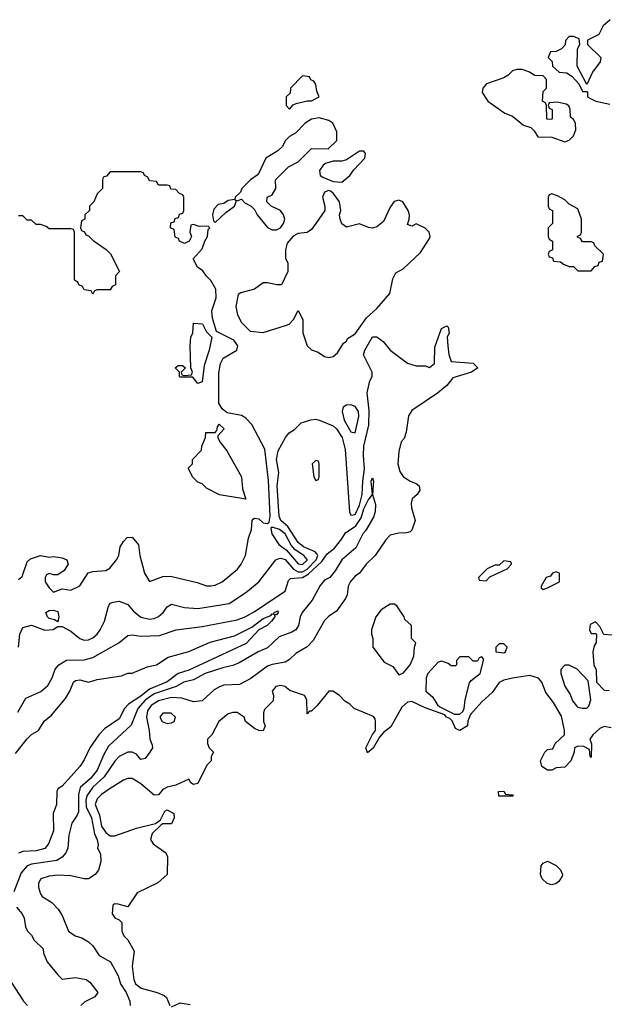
# Model space of a CAD drawing. Header units: inches. Extents: x 2348352 to 2479776, y 460422 to 613655.
# Tile 429 of 590: x 2423655 to 2426330, y 562176 to 566683. Entities that reach past the tile are written whole.
import ezdxf

# ---------------------------------------------------------------- set-up
doc = ezdxf.new("R2010")
doc.units = ezdxf.units.IN
doc.header["$MEASUREMENT"] = 0
doc.layers.add('C4526', color=7, linetype='Continuous')

msp = doc.modelspace()

# ---------------------------------------------------------------- linework, layer by layer
at = {"layer": 'C4526', "color": 4}
for points, elevation in [([(2426356.9, 566683.1), (2426325.4, 566654.6), (2426304.7, 566615.3), (2426254, 566590), (2426254, 566570), (2426314, 566510), (2426312, 566490), (2426276.9, 566443.1), (2426250, 566386), (2426206, 566470), (2426208, 566550), (2426218, 566570), (2426215.3, 566595.3), (2426190, 566606), (2426170, 566606), (2426152.7, 566587.3), (2426151.6, 566568.4), (2426134, 566550), (2426110, 566538), (2426084.7, 566535.3), (2426074, 566510), (2426091.6, 566491.6), (2426094, 566470), (2426123.6, 566443.6), (2426159.6, 566439.6), (2426183.6, 566423.6), (2426214, 566390), (2426230, 566354), (2426250, 566354), (2426254, 566350), (2426254, 566330), (2426263.6, 566323.6), (2426290.9, 566310.9), (2426356, 566296)], 76), ([(2423650, 564121), (2423666.3, 564133.7), (2423690, 564202), (2423704.7, 564215.3), (2423750, 564230.8), (2423790, 564223), (2423810, 564226), (2423850, 564220.4), (2423871.3, 564210), (2423877.3, 564190), (2423859, 564161), (2423830, 564141.2), (2423810, 564141.2), (2423790, 564148.7), (2423778, 564142), (2423771.3, 564130), (2423771.3, 564110), (2423790, 564082), (2423810, 564062), (2423850, 564078), (2423890, 564072), (2423930, 564092), (2423969.3, 564150.7), (2423990, 564157.3), (2424050, 564162), (2424067.5, 564172.5), (2424099, 564210), (2424108.7, 564230), (2424115.3, 564270), (2424130, 564294), (2424147.3, 564312.7), (2424170, 564314), (2424199.6, 564279.6), (2424204.7, 564230), (2424226.8, 564150), (2424250, 564112), (2424310, 564134.8), (2424344.7, 564135.3), (2424467.1, 564107.1), (2424510, 564090.8), (2424530, 564090.8), (2424550, 564094.8), (2424582, 564110), (2424652.1, 564167.9), (2424669, 564190), (2424689, 564230), (2424702, 564310), (2424715.3, 564350), (2424719, 564390), (2424723.2, 564396.8), (2424730, 564401), (2424750, 564398.4), (2424770, 564380.5), (2424790, 564377.3), (2424796.3, 564383.7), (2424802, 564410), (2424793.9, 564573.9), (2424777.5, 564717.5), (2424716.8, 564830), (2424690, 564859.7), (2424670, 564870.9), (2424604.2, 564884.2), (2424581.5, 564901.5), (2424567.2, 564927.2), (2424566.5, 565066.5), (2424574, 565110), (2424586.1, 565133.9), (2424649.5, 565170), (2424653.6, 565190), (2424635.4, 565215.4), (2424556.4, 565256.4), (2424537.2, 565317.2), (2424535.1, 565350), (2424555.1, 565410), (2424552.7, 565450), (2424530, 565488.7), (2424509.4, 565509.4), (2424494, 565534), (2424468.7, 565550), (2424448.9, 565588.9), (2424490, 565634), (2424502, 565670), (2424514, 565690), (2424518, 565722), (2424526, 565730), (2424518, 565738), (2424476.4, 565736.4), (2424450, 565746), (2424438, 565742), (2424434, 565710), (2424442, 565690), (2424431.1, 565668.9), (2424410, 565658), (2424386, 565670), (2424382, 565682), (2424367.3, 565687.3), (2424362, 565722), (2424346, 565730), (2424347.3, 565752.7), (2424362, 565758), (2424367.3, 565772.7), (2424382, 565778), (2424387.3, 565792.7), (2424402, 565798), (2424406, 565810), (2424406, 565870), (2424402, 565882), (2424387.3, 565887.3), (2424370, 565906), (2424347.3, 565907.3), (2424342, 565922), (2424330, 565926), (2424290, 565926), (2424282, 565942), (2424250, 565946), (2424242, 565962), (2424226, 565970), (2424222, 565982), (2424210, 565986), (2424070, 565986), (2424052.7, 565967.3), (2424038, 565962), (2424034, 565950), (2424034, 565910), (2424010, 565886), (2423994, 565850), (2423974, 565830), (2423974, 565810), (2423954, 565790), (2423954, 565770), (2423938, 565762), (2423934, 565730), (2423938, 565718), (2423952, 565712), (2423958, 565698), (2423970, 565694), (2423991.6, 565671.6), (2424051.1, 565631.1), (2424071.1, 565611.1), (2424112, 565530), (2424094, 565510), (2424094, 565470), (2424078, 565462), (2424070, 565446), (2424010, 565446), (2423998, 565442), (2423990, 565426), (2423982, 565442), (2423950, 565446), (2423942, 565462), (2423926, 565470), (2423922, 565482), (2423906, 565490), (2423906, 565710), (2423902, 565722), (2423890, 565726), (2423790, 565726), (2423776.4, 565736.4), (2423750, 565746), (2423730, 565746), (2423710, 565766), (2423690, 565766), (2423670, 565786), (2423650, 565786)], 76), ([(2423649.6, 563810), (2423656.2, 563870), (2423670, 563901), (2423710, 563911.3), (2423770, 563888), (2423808.7, 563891.3), (2423830, 563904.7), (2423850, 563904.7), (2423890, 563884), (2423930, 563850.7), (2423950, 563843), (2423970, 563843.8), (2423990, 563853.4), (2424009.3, 563870), (2424023.7, 563890), (2424042.7, 563930), (2424062, 563998), (2424070, 564012), (2424083.1, 564016.9), (2424110, 564021), (2424150, 564006), (2424176.1, 563976.1), (2424210, 563948.2), (2424250, 563939.5), (2424270, 563942.4), (2424290, 563950.6), (2424311.1, 563968.9), (2424330, 563996), (2424350, 564007.3), (2424410, 563993), (2424470, 563988.4), (2424614, 564010), (2424690, 564060.5), (2424749.3, 564110), (2424827.6, 564210), (2424842.7, 564217.3), (2424850, 564218.9), (2424870, 564211.3), (2424907.8, 564167.8), (2424930, 564155.5), (2424950, 564156.3), (2424970, 564167.5), (2425011.4, 564210), (2425019.8, 564230), (2425017.1, 564237.1), (2425006.8, 564246.8), (2424953.3, 564270), (2424930, 564289.8), (2424882.4, 564362.4), (2424849.7, 564390), (2424842, 564410), (2424834, 564550), (2424840.9, 564610), (2424829.7, 564670.3), (2424838, 564710), (2424871.8, 564770), (2424888.2, 564791.8), (2424913.2, 564806.8), (2424942.7, 564837.3), (2424988.1, 564851.9), (2425010, 564854.9), (2425030, 564848.7), (2425090, 564823.7), (2425104.9, 564810), (2425130.2, 564770), (2425144.4, 564715.6), (2425164.6, 564430), (2425170, 564414.8), (2425190, 564418.4), (2425210, 564460.4), (2425222.6, 564510), (2425225, 564570), (2425233.6, 564626.4), (2425228.1, 564688.1), (2425229.8, 564730.2), (2425252.5, 564827.5), (2425254.3, 564894.3), (2425245.2, 564974.8), (2425258, 565030), (2425268, 565050), (2425268, 565070), (2425229.1, 565149.1), (2425234, 565170), (2425270, 565231), (2425290, 565231.3), (2425318, 565210), (2425350.9, 565170.9), (2425430, 565111.3), (2425470, 565098), (2425510, 565098), (2425530, 565091.3), (2425552.7, 565110), (2425555.6, 565184.4), (2425586, 565270), (2425610, 565282), (2425616, 565276), (2425621, 565250), (2425610.8, 565229.2), (2425614, 565190), (2425618.4, 565150), (2425630, 565118), (2425730, 565111), (2425752, 565090), (2425722, 565070), (2425636.9, 565043.1), (2425610, 565008.7), (2425567.1, 564972.9), (2425450, 564894), (2425434.8, 564870), (2425424.5, 564795.5), (2425414, 564766), (2425401, 564750), (2425390, 564706), (2425386, 564650), (2425395.3, 564615.3), (2425410, 564592), (2425442, 564570), (2425470, 564560.7), (2425482.8, 564550), (2425486.8, 564530), (2425474.8, 564510), (2425450.7, 564490), (2425447.3, 564470), (2425448, 564448), (2425464.7, 564390), (2425450, 564346), (2425442, 564338), (2425426, 564334), (2425390, 564332.7), (2425350, 564322.7), (2425330, 564302.7), (2425282, 564230), (2425240.7, 564190), (2425210.7, 564150), (2425190, 564135.1), (2425168.8, 564111.2), (2425159.1, 564090), (2425154, 564050), (2425145.8, 564034.2), (2425104.5, 563975.5), (2425070, 563953.2), (2425050, 563933.2), (2424998, 563842), (2424970, 563812.3), (2424918.5, 563781.5), (2424890, 563754.5), (2424870, 563742), (2424810, 563731.5), (2424790, 563723.7), (2424713.4, 563666.6), (2424660.7, 563639.3), (2424590, 563637), (2424570, 563629.6), (2424545.1, 563614.9), (2424490, 563565.1), (2424450, 563560.7), (2424397, 563577), (2424350, 563579.8), (2424290, 563564.4), (2424257, 563543), (2424240.8, 563519.2), (2424236.1, 563490), (2424248, 563430), (2424250.7, 563390.7), (2424262, 563362), (2424262.8, 563350), (2424250.6, 563330), (2424230, 563301.2), (2424210, 563297.2), (2424190, 563321.2), (2424170, 563329.6), (2424150, 563329.6), (2424110.7, 563310), (2424090, 563289.3), (2424042.5, 563217.5), (2423990, 563169.7), (2423962.6, 563130), (2423957.7, 563110), (2423959.8, 563079.8), (2423983.2, 563030), (2423996.9, 562956.9), (2424010.5, 562929.5), (2424014.8, 562905.2), (2424011.3, 562891.3), (2424024.7, 562864.7), (2424026.8, 562830), (2424016, 562790), (2424001, 562770), (2423970, 562749.6), (2423950, 562749.5), (2423890, 562764.5), (2423830, 562767), (2423790, 562762.7), (2423752, 562750), (2423741, 562730), (2423741, 562710), (2423750, 562682), (2423758, 562670), (2423802, 562642), (2423830.9, 562610.9), (2423850, 562582), (2423879.1, 562510), (2423908.8, 562488.8), (2423939.5, 562479.5), (2423970, 562462), (2423990, 562442.8), (2424019.1, 562399.1), (2424071, 562370), (2424106.4, 562306.4), (2424117.3, 562270), (2424142, 562230), (2424158.8, 562190), (2424161, 562170)], 72), ([(2423647.5, 563512.5), (2423682.8, 563577.2), (2423752.6, 563607.4), (2423784.4, 563635.6), (2423803.7, 563670), (2423817.2, 563710), (2423834, 563730), (2423870, 563750.6), (2423950, 563752.7), (2423990, 563763), (2424109.6, 563830.4), (2424150, 563864), (2424170, 563867.7), (2424210, 563861.6), (2424295.6, 563864.4), (2424370.7, 563890.7), (2424490, 563905.5), (2424650, 563935.5), (2424689.6, 563950.4), (2424730, 563974), (2424870, 564067.2), (2424884.6, 564115.4), (2424894.5, 564125.5), (2424950, 564130.1), (2424975.5, 564144.5), (2425037.3, 564202.7), (2425062.2, 564237.8), (2425095.8, 564264.2), (2425130, 564306.7), (2425145.9, 564334.1), (2425193.5, 564366.5), (2425217.9, 564402.1), (2425230, 564443.8), (2425250, 564483.8), (2425269.6, 564510), (2425263.6, 564570), (2425270, 564586), (2425274.9, 564570), (2425270.4, 564510), (2425283.9, 564463.9), (2425281.5, 564430), (2425274, 564406), (2425237.3, 564342.7), (2425224.9, 564330), (2425193.9, 564266.1), (2425129.3, 564210.7), (2425099.3, 564160.7), (2425074, 564130), (2425050, 564118), (2425030, 564093.2), (2424993.8, 564026.2), (2424948, 563970), (2424938, 563950), (2424930.7, 563910), (2424918.8, 563890), (2424901.3, 563878.7), (2424842.3, 563857.7), (2424790, 563807), (2424746.8, 563790), (2424660.3, 563739.7), (2424630, 563726.3), (2424590, 563718.3), (2424504, 563690), (2424450, 563661.3), (2424406.8, 563650), (2424370.8, 563630), (2424270, 563597.7), (2424230, 563568.6), (2424196.5, 563530), (2424165.8, 563454.2), (2424062.2, 563357.8), (2424039.9, 563320.1), (2424010, 563247.3), (2423979.5, 563210), (2423932.4, 563167.6), (2423923.7, 563136.3), (2423923.8, 563056.2), (2423918.8, 563041.2), (2423894.2, 563005.8), (2423880.9, 562950), (2423874.9, 562890), (2423866, 562870), (2423850.3, 562849.7), (2423825.7, 562834.3), (2423710, 562817.4), (2423690, 562809.5), (2423662.6, 562777.4), (2423629.1, 562690)], 68), ([(2423636.6, 563323.4), (2423690, 563391), (2423710, 563411), (2423742, 563430), (2423767.3, 563472.7), (2423800.1, 563499.9), (2423864.4, 563575.6), (2423885.1, 563610), (2423900.9, 563650), (2423910, 563658), (2423930, 563660.5), (2423970, 563650.8), (2424010, 563662.8), (2424120.4, 563679.6), (2424150, 563691.3), (2424170, 563691.3), (2424239.3, 563720.7), (2424282, 563730), (2424335.1, 563764.9), (2424430, 563791.5), (2424526.8, 563833.2), (2424637.7, 563862.3), (2424717.4, 563902.6), (2424770, 563942), (2424803.9, 563956.1), (2424810, 563962.8), (2424818, 563962), (2424819, 563970), (2424836.3, 563976.3), (2424838.8, 563970), (2424830, 563959), (2424822, 563958), (2424822.8, 563950), (2424807.3, 563930), (2424787.7, 563910), (2424750, 563889.5), (2424692.1, 563827.9), (2424430, 563706), (2424380.4, 563690), (2424330, 563652.7), (2424250, 563619.1), (2424210, 563586.6), (2424153.7, 563550), (2424134.9, 563530), (2424110, 563482), (2424043, 563437), (2424017.1, 563410), (2423975.5, 563350), (2423950, 563295.3), (2423930, 563264), (2423850, 563174), (2423830, 563162), (2423825.5, 563150), (2423823.1, 563090), (2423808.2, 563050), (2423810.4, 562969.6), (2423787.3, 562910), (2423770, 562889.6), (2423730, 562878), (2423670, 562875.8), (2423650, 562867.8)], 64), ([(2426366, 563866), (2426328, 563868), (2426310, 563906), (2426290, 563926), (2426265.4, 563914.6), (2426262, 563890), (2426270, 563874), (2426290, 563874), (2426294, 563870), (2426292.7, 563832.7), (2426283.6, 563816.4), (2426278, 563790), (2426282, 563730), (2426292.7, 563707.3), (2426294, 563650), (2426330, 563614), (2426352.7, 563612.7)], 76), ([(2426362, 563442), (2426330, 563448), (2426310, 563438), (2426278, 563410), (2426264.7, 563390), (2426271.6, 563368.4), (2426270, 563306), (2426266, 563310), (2426262, 563342), (2426236.4, 563356.4), (2426210, 563358), (2426194, 563350), (2426192, 563330), (2426178, 563290), (2426150, 563262), (2426110, 563258), (2426090, 563248), (2426070, 563248), (2426044.7, 563264.7), (2426038, 563290), (2426058, 563330), (2426070, 563342), (2426094.6, 563345.4), (2426106, 563370), (2426148, 563410), (2426148.7, 563430), (2426134.2, 563494.2), (2426097.5, 563557.5), (2426062.9, 563602.9), (2426045.2, 563650), (2426030, 563669), (2425990, 563681.2), (2425910, 563668.7), (2425870, 563659), (2425850, 563648.7), (2425817.1, 563602.9), (2425770, 563561.2), (2425718, 563502), (2425706, 563474), (2425704.7, 563450), (2425670, 563428.7), (2425650, 563438), (2425634, 563474), (2425624, 563484), (2425608.7, 563490), (2425600.4, 563500.4), (2425510, 563533.2), (2425450, 563562.7), (2425430, 563559.3), (2425403.8, 563536.2), (2425353.4, 563446.6), (2425319.8, 563420.2), (2425301.4, 563398.6), (2425272.3, 563347.7), (2425247.3, 563327.3), (2425239, 563350), (2425269.5, 563410.5), (2425284, 563430), (2425284, 563470), (2425282, 563482), (2425273.6, 563493.6), (2425186, 563530), (2425166, 563550), (2425143.1, 563563.1), (2425118, 563590), (2425088.9, 563608.9), (2425070, 563609), (2425015.9, 563544.1), (2424990, 563518), (2424982, 563518), (2424970, 563506), (2424969, 563570), (2424959, 563590), (2424892, 563612), (2424868.7, 563630), (2424850, 563635.6), (2424827.3, 563630), (2424811, 563610), (2424816, 563590), (2424814.8, 563565.2), (2424775.3, 563524.7), (2424771, 563510), (2424771.1, 563471.1), (2424778, 563450), (2424770, 563428), (2424750, 563428.7), (2424730, 563438), (2424688, 563470), (2424682, 563490), (2424650, 563512.3), (2424630, 563512), (2424610, 563505.2), (2424566.8, 563470), (2424534, 563410), (2424514, 563390), (2424514, 563370), (2424522, 563350), (2424542, 563330), (2424532, 563310), (2424531.3, 563290), (2424512, 563270), (2424470, 563186), (2424450, 563182), (2424438, 563190), (2424430, 563206), (2424370, 563179), (2424330, 563169.3), (2424310, 563159.3), (2424290, 563134), (2424270, 563133.2), (2424210, 563184.5), (2424170, 563209), (2424150, 563209), (2424130, 563201.2), (2424070, 563163.7), (2424030, 563136), (2424010, 563116), (2424001.3, 563090), (2424021.1, 563041.1), (2424030, 562991), (2424050, 562961.6), (2424070, 562946.7), (2424090, 562946.7), (2424190, 562982.4), (2424277.2, 563002.8), (2424299.3, 563020.7), (2424320.2, 563059.8), (2424330, 563066), (2424361, 563050), (2424362, 563030), (2424350, 563002), (2424310, 563002), (2424302, 562998), (2424262, 562958), (2424254, 562930), (2424266, 562910), (2424324.7, 562870), (2424331.3, 562851.3), (2424330.6, 562769.4), (2424287.5, 562732.5), (2424193.2, 562686.8), (2424150, 562622), (2424105.4, 562634.6), (2424090, 562635.3), (2424082, 562630), (2424078, 562590), (2424090, 562572), (2424110, 562562), (2424122, 562550), (2424122, 562510), (2424132, 562490), (2424150.8, 562470.8), (2424178.8, 562418.8), (2424170.2, 562350), (2424176.9, 562290), (2424185.7, 562270), (2424210.7, 562250), (2424284.7, 562230), (2424316.3, 562216.3), (2424326.8, 562206.8), (2424342, 562170)], 76), ([(2423640.8, 562620.8), (2423666, 562590), (2423676, 562570), (2423682, 562530), (2423691.1, 562511.1), (2423710, 562492), (2423722, 562470), (2423762, 562430), (2423764.7, 562410), (2423781, 562370), (2423830, 562311), (2423850, 562291), (2423910, 562299.1), (2423958.8, 562290), (2423976.9, 562276.9), (2424013, 562230), (2423998.8, 562210), (2423952.8, 562187.2), (2423934.8, 562170)], 68), ([(2423616.8, 562276.8), (2423672, 562190), (2423690.9, 562170.9)], 64), ([(2424350, 562164.7), (2424390, 562182), (2424434.8, 562174.8)], 76)]:
    msp.add_lwpolyline(points, dxfattribs=dict(at, elevation=elevation))
for points, elevation in [([(2425930, 566455.3), (2425910, 566449), (2425890, 566429.2), (2425870, 566417.2), (2425791.1, 566388.9), (2425774, 566370), (2425772, 566350), (2425798, 566310), (2425874.8, 566254.8), (2425910, 566241), (2425961, 566201), (2425994, 566190), (2426010, 566174), (2426026.4, 566146.4), (2426090, 566146), (2426150, 566124.7), (2426170, 566132), (2426188.9, 566151.1), (2426200.4, 566179.6), (2426198, 566210), (2426190, 566226), (2426176.4, 566236.4), (2426174, 566274), (2426168.4, 566288.4), (2426156.4, 566296.4), (2426114, 566306), (2426078, 566302), (2426074, 566290), (2426078, 566278), (2426092, 566272), (2426092, 566230), (2426090, 566226), (2426067.3, 566227.3), (2426066, 566290), (2426062, 566302), (2426048, 566310), (2426050, 566354), (2426066, 566370), (2426066, 566410), (2426050, 566426), (2426012, 566428), (2425984.7, 566444.7), (2425954.6, 566454.6)], 76), ([(2424950, 566426), (2424894, 566370), (2424892.7, 566347.3), (2424874, 566330), (2424874, 566290), (2424890, 566274), (2424907.3, 566292.7), (2424920.4, 566299.6), (2424970, 566312), (2424990, 566312), (2425026, 566330), (2425015.3, 566355.3), (2425010, 566386), (2425002, 566402), (2424987.3, 566407.3), (2424982, 566422)], 76), ([(2425026, 566234), (2424990, 566228), (2424962, 566210), (2424916.9, 566163.1), (2424890, 566148), (2424870, 566128), (2424857.3, 566102.7), (2424836.9, 566083.1), (2424782, 566050), (2424746, 565974), (2424712, 565950), (2424672, 565910), (2424666, 565894), (2424642, 565870), (2424639.6, 565860.4), (2424610, 565855.3), (2424590, 565842), (2424563.6, 565836.4), (2424543.6, 565816.4), (2424538, 565790), (2424542, 565762), (2424550, 565754), (2424599, 565801), (2424638, 565830), (2424646, 565850), (2424642, 565858), (2424650, 565854), (2424670, 565862), (2424685.4, 565845.4), (2424714, 565830), (2424730, 565814), (2424742, 565790), (2424790, 565731.3), (2424810, 565721), (2424830, 565721), (2424848, 565730), (2424862, 565750), (2424868.7, 565770), (2424862, 565790), (2424848, 565810), (2424806, 565830), (2424786, 565850), (2424788, 565870), (2424810, 565882), (2424828, 565910), (2424826, 565950), (2424886, 566010), (2424930, 566032), (2424990, 566094), (2425067.3, 566092.7), (2425106, 566130), (2425106, 566170), (2425088, 566210), (2425070, 566222)], 76), ([(2425230, 566082), (2425210, 566082), (2425150, 566042), (2425130, 566035.3), (2425090, 566035.3), (2425055.3, 566024.7), (2425043.5, 566016.5), (2425026.8, 565993.2), (2425031, 565970), (2425042.8, 565962.8), (2425090, 565942.8), (2425130, 565939.1), (2425166, 565970), (2425184.2, 565995.8), (2425235.3, 566050), (2425237.2, 566070)], 76), ([(2425070, 565901.2), (2425050, 565893.2), (2425041, 565870), (2425052, 565830), (2425051.3, 565810), (2425010.4, 565749.6), (2424990, 565722), (2424970.9, 565709.1), (2424930, 565704), (2424907.3, 565692.7), (2424879.8, 565660.2), (2424871, 565630), (2424871.1, 565611.1), (2424872, 565590), (2424882, 565570), (2424882, 565530), (2424854, 565470), (2424831.3, 565468.7), (2424790, 565479), (2424770, 565479), (2424730.4, 565449.6), (2424667.3, 565432.7), (2424654.8, 565425.2), (2424643.7, 565370), (2424651.4, 565331.4), (2424670, 565296.3), (2424710, 565258), (2424770, 565250.5), (2424875.6, 565284.4), (2424888.7, 565290), (2424908.7, 565310), (2424930, 565352), (2424951.3, 565310), (2424951, 565250), (2424971.3, 565190), (2424990, 565171.3), (2425021, 565161), (2425050, 565141), (2425070, 565136), (2425090, 565141), (2425110, 565158), (2425137.2, 565202.8), (2425150, 565212), (2425156, 565224), (2425190, 565244.9), (2425242, 565318), (2425290, 565360.7), (2425348.7, 565430), (2425363.1, 565496.9), (2425376.4, 565523.6), (2425410, 565542), (2425490, 565618), (2425530, 565682), (2425533.2, 565690), (2425528.7, 565710), (2425510, 565728.7), (2425470, 565748), (2425450, 565738), (2425430, 565746), (2425438, 565770), (2425439, 565790), (2425433.2, 565810), (2425408.7, 565850), (2425390, 565857), (2425369.1, 565850.9), (2425350, 565825.2), (2425320.5, 565759.5), (2425290, 565735.1), (2425270, 565729.2), (2425252.1, 565732.1), (2425210, 565749.2), (2425150, 565734), (2425130, 565748), (2425121.2, 565770), (2425119.3, 565790), (2425125.2, 565810), (2425119, 565850), (2425090, 565888.7), (2425078, 565898)], 76), ([(2426090, 565886), (2426078, 565882), (2426074, 565870), (2426074, 565830), (2426078, 565818), (2426094, 565810), (2426094, 565750), (2426074, 565730), (2426074, 565690), (2426078, 565678), (2426094, 565670), (2426094, 565630), (2426078, 565622), (2426074, 565610), (2426078, 565598), (2426092.7, 565592.7), (2426098, 565578), (2426130, 565574), (2426143.6, 565563.6), (2426170, 565554), (2426190, 565554), (2426210, 565534), (2426270, 565534), (2426287.3, 565552.7), (2426302, 565558), (2426307.3, 565572.7), (2426322, 565578), (2426326, 565610), (2426287.3, 565647.3), (2426282, 565662), (2426270, 565666), (2426230, 565666), (2426222, 565682), (2426207.3, 565687.3), (2426207.3, 565692.7), (2426222, 565698), (2426226, 565710), (2426226, 565770), (2426210, 565818), (2426170, 565838), (2426150, 565858), (2426116.4, 565876.4)], 76), ([(2424470, 565018), (2424447.3, 565047.3), (2424390, 565046), (2424386, 565050), (2424386, 565070), (2424366, 565090), (2424380.4, 565099.6), (2424399.6, 565099.6), (2424414, 565090), (2424394, 565070), (2424398, 565058), (2424410, 565054), (2424442, 565058), (2424446, 565070), (2424438, 565090), (2424435.3, 565190), (2424438, 565230), (2424448, 565250), (2424450, 565294), (2424491.1, 565291.1), (2424510, 565254), (2424534, 565230), (2424522, 565170), (2424499.3, 565100.7), (2424490, 565026)], 76), ([(2425170, 564919.5), (2425150, 564919.3), (2425136, 564910), (2425130.6, 564890), (2425140.4, 564850), (2425170, 564796), (2425190, 564792), (2425207.2, 564867.2), (2425205.1, 564890), (2425190, 564911.8)], 76), ([(2424690, 564488), (2424570, 564508.7), (2424510, 564538), (2424490, 564558), (2424470, 564566), (2424446, 564590), (2424428.4, 564628.4), (2424428.4, 564631.6), (2424446, 564650), (2424446, 564670), (2424487.3, 564712.7), (2424488.4, 564731.6), (2424506, 564770), (2424507.3, 564792.7), (2424550, 564794), (2424558, 564802), (2424560.4, 564819.6), (2424568.4, 564831.6), (2424590.8, 564810), (2424562, 564778), (2424562, 564770), (2424571, 564750), (2424602.8, 564710), (2424670, 564590.8), (2424675.2, 564535.2)], 76), ([(2425010, 564666), (2424994, 564650), (2425002, 564590), (2425010, 564574), (2425022, 564578), (2425026, 564590), (2425026, 564650), (2425022, 564662)], 72), ([(2424810, 564359.3), (2424803.8, 564356.2), (2424808.4, 564330), (2424840.8, 564280.8), (2424875.5, 564255.5), (2424930, 564192.2), (2424950, 564189.2), (2424970, 564208.7), (2424970, 564212), (2424955.6, 564230), (2424916.5, 564256.5), (2424897.5, 564277.5), (2424869.7, 564330), (2424843.7, 564350)], 76), ([(2425870, 564206), (2425850, 564186), (2425830, 564186), (2425794, 564170), (2425754, 564130), (2425758, 564118), (2425790, 564114), (2425807.3, 564132.7), (2425886, 564170), (2425906, 564190), (2425902, 564202)], 76), ([(2426110, 564155.3), (2426094, 564150), (2426083.6, 564136.4), (2426064.7, 564130), (2426042, 564090), (2426042, 564082), (2426050, 564074), (2426070, 564082), (2426126, 564110), (2426126, 564150)], 76), ([(2425370, 564008), (2425350, 564008), (2425310, 563981.2), (2425284.9, 563950), (2425264.7, 563890), (2425264.7, 563870), (2425271.3, 563850), (2425271.3, 563810), (2425322.5, 563742.5), (2425362, 563722), (2425390, 563684.7), (2425410, 563691), (2425442.7, 563730), (2425459.3, 563770), (2425462, 563810), (2425468, 563830), (2425448.7, 563850), (2425448, 563910), (2425418, 563938), (2425415.3, 563950), (2425380.4, 564000.4)], 76), ([(2423830, 563926), (2423815.3, 563935.3), (2423790, 563942), (2423782, 563950), (2423775.3, 563970), (2423790, 563978.8), (2423810, 563980.7), (2423830, 563973.4), (2423834.8, 563950)], 72), ([(2425870, 563826), (2425850, 563826), (2425834, 563810), (2425834, 563790), (2425870, 563784.7), (2425878, 563790), (2425886, 563810)], 76), ([(2425770, 563766), (2425758, 563762), (2425750, 563746), (2425730, 563746), (2425710, 563766), (2425670, 563766), (2425654, 563750), (2425654, 563730), (2425650, 563726), (2425630, 563726), (2425616.4, 563736.4), (2425587.3, 563747.3), (2425570, 563742), (2425522.8, 563690), (2425516, 563670), (2425514, 563610), (2425543.6, 563583.6), (2425566.4, 563546.4), (2425578, 563538), (2425644.7, 563504.7), (2425670, 563504.7), (2425683.1, 563516.9), (2425688.7, 563530), (2425693.2, 563570), (2425713.2, 563646.8), (2425721.2, 563658.8), (2425762, 563690), (2425778, 563750), (2425778, 563758)], 76), ([(2426170, 563728), (2426150, 563728), (2426131.3, 563708.7), (2426131, 563690), (2426150, 563632), (2426174.4, 563594.4), (2426185.2, 563565.2), (2426202.5, 563542.5), (2426210, 563536), (2426228.4, 563531.6), (2426250, 563532), (2426259, 563541), (2426268.7, 563570), (2426256.4, 563656.4), (2426206, 563710)], 76), ([(2424349.1, 563509.1), (2424310, 563509), (2424297.3, 563490), (2424307.7, 563470), (2424330, 563462), (2424350, 563464), (2424362, 563470), (2424368.7, 563490)], 76), ([(2425910, 563128), (2425848.4, 563128.4), (2425846, 563150), (2425871.1, 563151.1), (2425878, 563138), (2425910, 563134), (2425914, 563130)], 76), ([(2426090, 562722), (2426068.9, 562728.9), (2426046, 562750), (2426038, 562770), (2426042, 562810), (2426050, 562822), (2426070, 562831.3), (2426110, 562811.3), (2426130.7, 562790.7), (2426138.8, 562770), (2426137.3, 562762.7), (2426122, 562738), (2426110, 562728.7)], 76)]:
    msp.add_lwpolyline(points, close=True, dxfattribs=dict(at, elevation=elevation))

doc.saveas('drawing.dxf')
